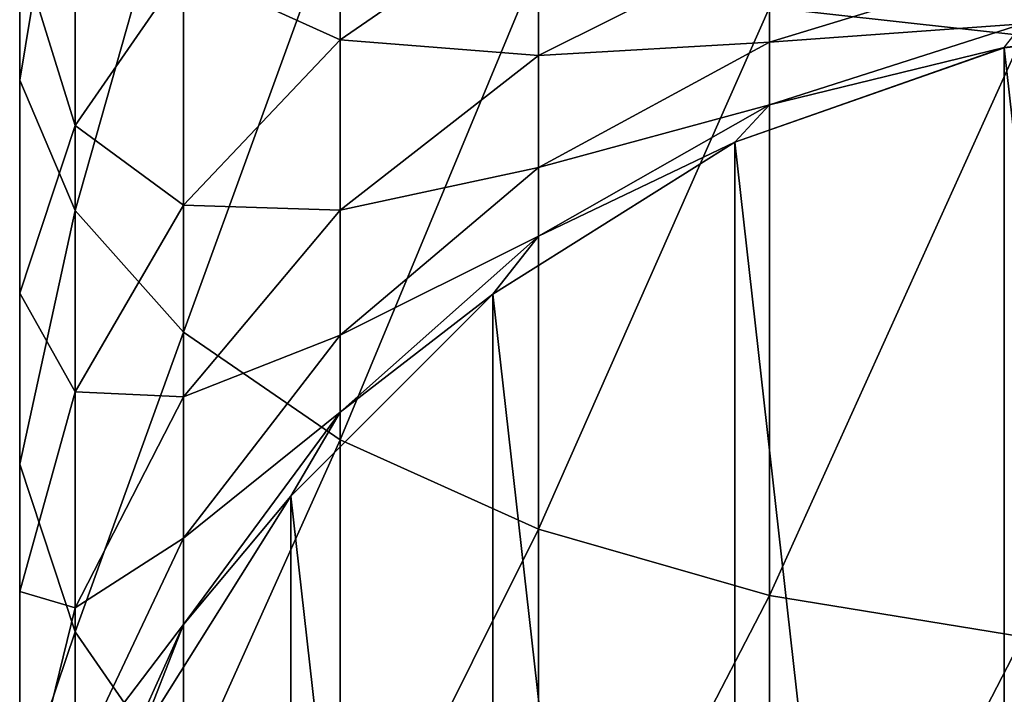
# Model space of a CAD drawing. Header units: inches. Extents: x -4.64 to 4.64, y -1.42 to 0.49.
# Tile 368 of 608: x 3.6865 to 3.7321, y -1.3334 to -1.3022. Entities that reach past the tile are written whole.
import ezdxf

# ---------------------------------------------------------------- set-up
doc = ezdxf.new("R2010")
doc.units = ezdxf.units.IN
doc.header["$LTSCALE"] = 65.185185
doc.header["$MEASUREMENT"] = 0
for name, color, linetype in [('728', 7, 'CONTINUOUS'), ('730', 7, 'CONTINUOUS'), ('732', 7, 'CONTINUOUS')]:
    doc.layers.add(name, color=color, linetype=linetype)

msp = doc.modelspace()

# ---------------------------------------------------------------- linework, layer by layer
at = {"layer": '728', "color": 7, "linetype": 'CONTINUOUS', "true_color": 0xa2afbf}
for points in [[(3.74521, -1.42, -8.17921), (3.74521, -1.302, -8.17921), (3.732079, -1.30348, -8.17921), (3.74521, -1.42, -8.17921)], [(3.719609, -1.307844, -8.17921), (3.732079, -1.41852, -8.17921), (3.732079, -1.30348, -8.17921), (3.719609, -1.307844, -8.17921)], [(3.732079, -1.41852, -8.17921), (3.74521, -1.42, -8.17921), (3.732079, -1.30348, -8.17921), (3.732079, -1.41852, -8.17921)], [(3.708422, -1.314873, -8.17921), (3.719609, -1.414156, -8.17921), (3.719609, -1.307844, -8.17921), (3.708422, -1.314873, -8.17921)], [(3.719609, -1.414156, -8.17921), (3.732079, -1.41852, -8.17921), (3.719609, -1.307844, -8.17921), (3.719609, -1.414156, -8.17921)], [(3.699083, -1.324213, -8.17921), (3.708422, -1.407127, -8.17921), (3.708422, -1.314873, -8.17921), (3.699083, -1.324213, -8.17921)], [(3.708422, -1.407127, -8.17921), (3.719609, -1.414156, -8.17921), (3.708422, -1.314873, -8.17921), (3.708422, -1.407127, -8.17921)], [(3.692055, -1.335397, -8.17921), (3.699083, -1.397787, -8.17921), (3.699083, -1.324213, -8.17921), (3.692055, -1.335397, -8.17921)], [(3.699083, -1.397787, -8.17921), (3.708422, -1.407127, -8.17921), (3.699083, -1.324213, -8.17921), (3.699083, -1.397787, -8.17921)]]:
    msp.add_3dface(points, dxfattribs=at)
at = {"layer": '730', "color": 7, "linetype": 'CONTINUOUS', "true_color": 0xa2afbf}
for points in [[(3.732079, -1.30348, -8.17921), (3.74521, -1.302, -8.17921), (3.732081, -1.303479, -8.29721), (3.732079, -1.30348, -8.17921)], [(3.719609, -1.307844, -8.17921), (3.732079, -1.30348, -8.17921), (3.719611, -1.307843, -8.29721), (3.719609, -1.307844, -8.17921)], [(3.719611, -1.307843, -8.29721), (3.732079, -1.30348, -8.17921), (3.732081, -1.303479, -8.29721), (3.719611, -1.307843, -8.29721)], [(3.708422, -1.314873, -8.17921), (3.719609, -1.307844, -8.17921), (3.708424, -1.314872, -8.29721), (3.708422, -1.314873, -8.17921)], [(3.708424, -1.314872, -8.29721), (3.719609, -1.307844, -8.17921), (3.719611, -1.307843, -8.29721), (3.708424, -1.314872, -8.29721)], [(3.699082, -1.324214, -8.29721), (3.708422, -1.314873, -8.17921), (3.708424, -1.314872, -8.29721), (3.699082, -1.324214, -8.29721)], [(3.699083, -1.324213, -8.17921), (3.708422, -1.314873, -8.17921), (3.699082, -1.324214, -8.29721), (3.699083, -1.324213, -8.17921)], [(3.692053, -1.335401, -8.29721), (3.692055, -1.335397, -8.17921), (3.699082, -1.324214, -8.29721), (3.692053, -1.335401, -8.29721)], [(3.692055, -1.335397, -8.17921), (3.699083, -1.324213, -8.17921), (3.699082, -1.324214, -8.29721), (3.692055, -1.335397, -8.17921)]]:
    msp.add_3dface(points, dxfattribs=at)
at = {"layer": '732', "color": 7, "linetype": 'CONTINUOUS', "true_color": 0xa2afbf}
for points in [[(3.732943, -1.302924, -8.462387), (3.721213, -1.301624, -8.458804), (3.732943, -1.2733, -8.470288), (3.732943, -1.302924, -8.462387)], [(3.686533, -1.30499, -8.404796), (3.686533, -1.298832, -8.394109), (3.686533, -1.285345, -8.413933), (3.686533, -1.30499, -8.404796)], [(3.689098, -1.28946, -8.425275), (3.686533, -1.30499, -8.404796), (3.686533, -1.285345, -8.413933), (3.689098, -1.28946, -8.425275)], [(3.689098, -1.311013, -8.41525), (3.686533, -1.30499, -8.404796), (3.689098, -1.28946, -8.425275), (3.689098, -1.311013, -8.41525)], [(3.694115, -1.293303, -8.435867), (3.689098, -1.311013, -8.41525), (3.689098, -1.28946, -8.425275), (3.694115, -1.293303, -8.435867)], [(3.686533, -1.298832, -8.394109), (3.689098, -1.307076, -8.373681), (3.689098, -1.292809, -8.383655), (3.686533, -1.298832, -8.394109)], [(3.689098, -1.307076, -8.373681), (3.694115, -1.299839, -8.365045), (3.689098, -1.292809, -8.383655), (3.689098, -1.307076, -8.373681)], [(3.694115, -1.316638, -8.425013), (3.689098, -1.311013, -8.41525), (3.694115, -1.293303, -8.435867), (3.694115, -1.316638, -8.425013)], [(3.701364, -1.296706, -8.445248), (3.694115, -1.316638, -8.425013), (3.694115, -1.293303, -8.435867), (3.701364, -1.296706, -8.445248)], [(3.694115, -1.299839, -8.365045), (3.701364, -1.303124, -8.347714), (3.701364, -1.293431, -8.357396), (3.694115, -1.299839, -8.365045)], [(3.701364, -1.303124, -8.347714), (3.710531, -1.296805, -8.342406), (3.701364, -1.293431, -8.357396), (3.701364, -1.303124, -8.347714)], [(3.701364, -1.32162, -8.433659), (3.694115, -1.316638, -8.425013), (3.701364, -1.296706, -8.445248), (3.701364, -1.32162, -8.433659)], [(3.710531, -1.299521, -8.453006), (3.701364, -1.32162, -8.433659), (3.701364, -1.296706, -8.445248), (3.710531, -1.299521, -8.453006)], [(3.701364, -1.303124, -8.347714), (3.710531, -1.303842, -8.332365), (3.710531, -1.296805, -8.342406), (3.701364, -1.303124, -8.347714)], [(3.710531, -1.303842, -8.332365), (3.721213, -1.298502, -8.32928), (3.710531, -1.296805, -8.342406), (3.710531, -1.303842, -8.332365)], [(3.710531, -1.303842, -8.332365), (3.721213, -1.303231, -8.319144), (3.721213, -1.298502, -8.32928), (3.710531, -1.303842, -8.332365)], [(3.721213, -1.303231, -8.319144), (3.732943, -1.29965, -8.31784), (3.721213, -1.298502, -8.32928), (3.721213, -1.303231, -8.319144)], [(3.686533, -1.314825, -8.382929), (3.689098, -1.307076, -8.373681), (3.686533, -1.298832, -8.394109), (3.686533, -1.314825, -8.382929)], [(3.686533, -1.30499, -8.404796), (3.686533, -1.314825, -8.382929), (3.686533, -1.298832, -8.394109), (3.686533, -1.30499, -8.404796)], [(3.689098, -1.307076, -8.373681), (3.694115, -1.310765, -8.354132), (3.694115, -1.299839, -8.365045), (3.689098, -1.307076, -8.373681)], [(3.694115, -1.310765, -8.354132), (3.701364, -1.303124, -8.347714), (3.694115, -1.299839, -8.365045), (3.694115, -1.310765, -8.354132)], [(3.710531, -1.325741, -8.44081), (3.701364, -1.32162, -8.433659), (3.710531, -1.299521, -8.453006), (3.710531, -1.325741, -8.44081)], [(3.721213, -1.301624, -8.458804), (3.710531, -1.325741, -8.44081), (3.710531, -1.299521, -8.453006), (3.721213, -1.301624, -8.458804)], [(3.721213, -1.303231, -8.319144), (3.732943, -1.302373, -8.307679), (3.732943, -1.29965, -8.31784), (3.721213, -1.303231, -8.319144)], [(3.721213, -1.32882, -8.446154), (3.710531, -1.325741, -8.44081), (3.721213, -1.301624, -8.458804), (3.721213, -1.32882, -8.446154)], [(3.732943, -1.302924, -8.462387), (3.721213, -1.32882, -8.446154), (3.721213, -1.301624, -8.458804), (3.732943, -1.302924, -8.462387)], [(3.721213, -1.306127, -8.308341), (3.732081, -1.303479, -8.29721), (3.732943, -1.302373, -8.307679), (3.721213, -1.306127, -8.308341)], [(3.721213, -1.306127, -8.308341), (3.732943, -1.302373, -8.307679), (3.721213, -1.303231, -8.319144), (3.721213, -1.306127, -8.308341)], [(3.732943, -1.330723, -8.449457), (3.721213, -1.32882, -8.446154), (3.732943, -1.302924, -8.462387), (3.732943, -1.330723, -8.449457)], [(3.694115, -1.310765, -8.354132), (3.701364, -1.310988, -8.336494), (3.701364, -1.303124, -8.347714), (3.694115, -1.310765, -8.354132)], [(3.701364, -1.310988, -8.336494), (3.710531, -1.303842, -8.332365), (3.701364, -1.303124, -8.347714), (3.701364, -1.310988, -8.336494)], [(3.710531, -1.309026, -8.321255), (3.721213, -1.306127, -8.308341), (3.721213, -1.303231, -8.319144), (3.710531, -1.309026, -8.321255)], [(3.710531, -1.309026, -8.321255), (3.721213, -1.303231, -8.319144), (3.710531, -1.303842, -8.332365), (3.710531, -1.309026, -8.321255)], [(3.719611, -1.307843, -8.29721), (3.732081, -1.303479, -8.29721), (3.721213, -1.306127, -8.308341), (3.719611, -1.307843, -8.29721)], [(3.701364, -1.310988, -8.336494), (3.710531, -1.309026, -8.321255), (3.710531, -1.303842, -8.332365), (3.701364, -1.310988, -8.336494)], [(3.686533, -1.322747, -8.392383), (3.686533, -1.314825, -8.382929), (3.686533, -1.30499, -8.404796), (3.686533, -1.322747, -8.392383)], [(3.689098, -1.311013, -8.41525), (3.686533, -1.322747, -8.392383), (3.686533, -1.30499, -8.404796), (3.689098, -1.311013, -8.41525)], [(3.710531, -1.3122, -8.309412), (3.719611, -1.307843, -8.29721), (3.721213, -1.306127, -8.308341), (3.710531, -1.3122, -8.309412)], [(3.710531, -1.3122, -8.309412), (3.721213, -1.306127, -8.308341), (3.710531, -1.309026, -8.321255), (3.710531, -1.3122, -8.309412)], [(3.686533, -1.314825, -8.382929), (3.689098, -1.319393, -8.36138), (3.689098, -1.307076, -8.373681), (3.686533, -1.314825, -8.382929)], [(3.689098, -1.319393, -8.36138), (3.694115, -1.310765, -8.354132), (3.689098, -1.307076, -8.373681), (3.689098, -1.319393, -8.36138)], [(3.708424, -1.314872, -8.29721), (3.719611, -1.307843, -8.29721), (3.710531, -1.3122, -8.309412), (3.708424, -1.314872, -8.29721)], [(3.701364, -1.316781, -8.324079), (3.710531, -1.3122, -8.309412), (3.710531, -1.309026, -8.321255), (3.701364, -1.316781, -8.324079)], [(3.701364, -1.316781, -8.324079), (3.710531, -1.309026, -8.321255), (3.701364, -1.310988, -8.336494), (3.701364, -1.316781, -8.324079)], [(3.689098, -1.319393, -8.36138), (3.694115, -1.319628, -8.341487), (3.694115, -1.310765, -8.354132), (3.689098, -1.319393, -8.36138)], [(3.694115, -1.319628, -8.341487), (3.701364, -1.310988, -8.336494), (3.694115, -1.310765, -8.354132), (3.694115, -1.319628, -8.341487)], [(3.689098, -1.330495, -8.401631), (3.686533, -1.322747, -8.392383), (3.689098, -1.311013, -8.41525), (3.689098, -1.330495, -8.401631)], [(3.694115, -1.316638, -8.425013), (3.689098, -1.330495, -8.401631), (3.689098, -1.311013, -8.41525), (3.694115, -1.316638, -8.425013)], [(3.694115, -1.319628, -8.341487), (3.701364, -1.316781, -8.324079), (3.701364, -1.310988, -8.336494), (3.694115, -1.319628, -8.341487)], [(3.701364, -1.320328, -8.310845), (3.708424, -1.314872, -8.29721), (3.710531, -1.3122, -8.309412), (3.701364, -1.320328, -8.310845)], [(3.701364, -1.320328, -8.310845), (3.710531, -1.3122, -8.309412), (3.701364, -1.316781, -8.324079), (3.701364, -1.320328, -8.310845)], [(3.686533, -1.328631, -8.36914), (3.689098, -1.319393, -8.36138), (3.686533, -1.314825, -8.382929), (3.686533, -1.328631, -8.36914)], [(3.686533, -1.322747, -8.392383), (3.686533, -1.328631, -8.36914), (3.686533, -1.314825, -8.382929), (3.686533, -1.322747, -8.392383)], [(3.699082, -1.324214, -8.29721), (3.708424, -1.314872, -8.29721), (3.701364, -1.320328, -8.310845), (3.699082, -1.324214, -8.29721)], [(3.694115, -1.337732, -8.410268), (3.689098, -1.330495, -8.401631), (3.694115, -1.316638, -8.425013), (3.694115, -1.337732, -8.410268)], [(3.701364, -1.32162, -8.433659), (3.694115, -1.337732, -8.410268), (3.694115, -1.316638, -8.425013), (3.701364, -1.32162, -8.433659)], [(3.694115, -1.326158, -8.327493), (3.701364, -1.320328, -8.310845), (3.701364, -1.316781, -8.324079), (3.694115, -1.326158, -8.327493)], [(3.694115, -1.326158, -8.327493), (3.701364, -1.316781, -8.324079), (3.694115, -1.319628, -8.341487), (3.694115, -1.326158, -8.327493)], [(3.686533, -1.328631, -8.36914), (3.689098, -1.329384, -8.347124), (3.689098, -1.319393, -8.36138), (3.686533, -1.328631, -8.36914)], [(3.689098, -1.329384, -8.347124), (3.694115, -1.319628, -8.341487), (3.689098, -1.319393, -8.36138), (3.689098, -1.329384, -8.347124)], [(3.689098, -1.329384, -8.347124), (3.694115, -1.326158, -8.327493), (3.694115, -1.319628, -8.341487), (3.689098, -1.329384, -8.347124)], [(3.694115, -1.330155, -8.312578), (3.699082, -1.324214, -8.29721), (3.701364, -1.320328, -8.310845), (3.694115, -1.330155, -8.312578)], [(3.694115, -1.330155, -8.312578), (3.701364, -1.320328, -8.310845), (3.694115, -1.326158, -8.327493), (3.694115, -1.330155, -8.312578)], [(3.701364, -1.344141, -8.417916), (3.694115, -1.337732, -8.410268), (3.701364, -1.32162, -8.433659), (3.701364, -1.344141, -8.417916)], [(3.710531, -1.325741, -8.44081), (3.701364, -1.344141, -8.417916), (3.701364, -1.32162, -8.433659), (3.710531, -1.325741, -8.44081)], [(3.686533, -1.338076, -8.377073), (3.686533, -1.328631, -8.36914), (3.686533, -1.322747, -8.392383), (3.686533, -1.338076, -8.377073)], [(3.689098, -1.330495, -8.401631), (3.686533, -1.338076, -8.377073), (3.686533, -1.322747, -8.392383), (3.689098, -1.330495, -8.401631)], [(3.692053, -1.335401, -8.29721), (3.699082, -1.324214, -8.29721), (3.694115, -1.330155, -8.312578), (3.692053, -1.335401, -8.29721)], [(3.710531, -1.349442, -8.424242), (3.701364, -1.344141, -8.417916), (3.710531, -1.325741, -8.44081), (3.710531, -1.349442, -8.424242)], [(3.721213, -1.32882, -8.446154), (3.710531, -1.349442, -8.424242), (3.710531, -1.325741, -8.44081), (3.721213, -1.32882, -8.446154)], [(3.689098, -1.336745, -8.331349), (3.694115, -1.330155, -8.312578), (3.694115, -1.326158, -8.327493), (3.689098, -1.336745, -8.331349)], [(3.689098, -1.336745, -8.331349), (3.694115, -1.326158, -8.327493), (3.689098, -1.329384, -8.347124), (3.689098, -1.336745, -8.331349)], [(3.686533, -1.339831, -8.35316), (3.689098, -1.329384, -8.347124), (3.686533, -1.328631, -8.36914), (3.686533, -1.339831, -8.35316)], [(3.686533, -1.338076, -8.377073), (3.686533, -1.339831, -8.35316), (3.686533, -1.328631, -8.36914), (3.686533, -1.338076, -8.377073)], [(3.721213, -1.353403, -8.42897), (3.710531, -1.349442, -8.424242), (3.721213, -1.32882, -8.446154), (3.721213, -1.353403, -8.42897)], [(3.732943, -1.330723, -8.449457), (3.721213, -1.353403, -8.42897), (3.721213, -1.32882, -8.446154), (3.732943, -1.330723, -8.449457)], [(3.686533, -1.339831, -8.35316), (3.689098, -1.336745, -8.331349), (3.689098, -1.329384, -8.347124), (3.686533, -1.339831, -8.35316)], [(3.689098, -1.341252, -8.314535), (3.692053, -1.335401, -8.29721), (3.694115, -1.330155, -8.312578), (3.689098, -1.341252, -8.314535)], [(3.689098, -1.341252, -8.314535), (3.694115, -1.330155, -8.312578), (3.689098, -1.336745, -8.331349), (3.689098, -1.341252, -8.314535)], [(3.689098, -1.347314, -8.384833), (3.686533, -1.338076, -8.377073), (3.689098, -1.330495, -8.401631), (3.689098, -1.347314, -8.384833)], [(3.694115, -1.337732, -8.410268), (3.689098, -1.347314, -8.384833), (3.689098, -1.330495, -8.401631), (3.694115, -1.337732, -8.410268)], [(3.732943, -1.355851, -8.431891), (3.721213, -1.353403, -8.42897), (3.732943, -1.330723, -8.449457), (3.732943, -1.355851, -8.431891)]]:
    msp.add_3dface(points, dxfattribs=at)

doc.saveas('drawing.dxf')
